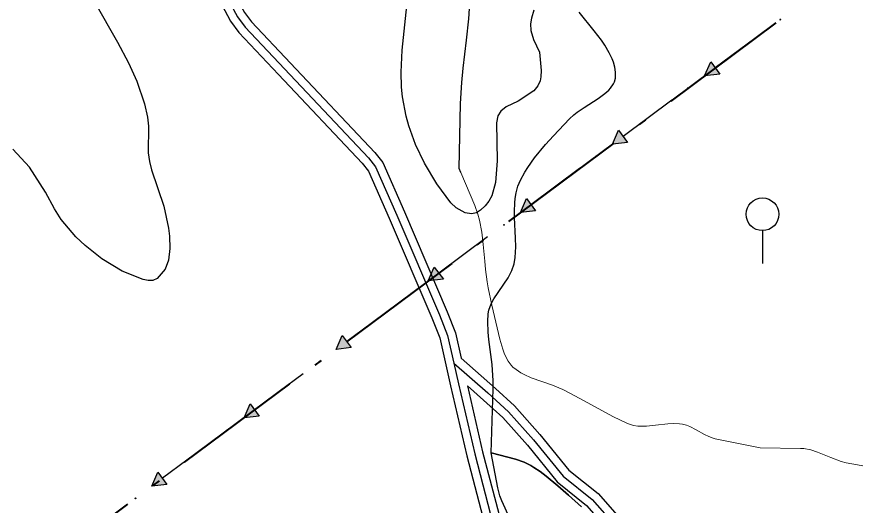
# Model space of a CAD drawing. Extents: x -64005 to -55000, y -89025 to -80000.
# Drawn here: x -56916 to -55886, y -82664 to -82069 of the extents above; entities that cross this region are included whole.
import ezdxf

# ---------------------------------------------------------------- set-up
doc = ezdxf.new("R2010")
doc.units = 0
doc.header["$LTSCALE"] = 32
doc.linetypes.add('DOT_DASHED', pattern=[7.7, 5, -1.2, 0.3, -1.2])
doc.linetypes.add('LONG_DASHED', pattern=[7.5, 6, -1.5])
for name, color, linetype, lineweight in [('1', 7, 'Continuous', 25), ('18', 7, 'Continuous', 25), ('2', 7, 'Continuous', 25), ('24', 7, 'Continuous', 25), ('32', 7, 'Continuous', 25), ('39', 7, 'LONG_DASHED', 25), ('8', 7, 'Continuous', 25)]:
    doc.layers.add(name, color=color, linetype=linetype, lineweight=lineweight)

msp = doc.modelspace()

# ---------------------------------------------------------------- hatches: boundary and pattern name
at = {"layer": '18'}
for points in [[(-56058.52, -82138.3), (-56076.89, -82140.43), (-56069.55, -82123.45)], [(-56170.91, -82221.77), (-56189.29, -82223.9), (-56181.94, -82206.92)], [(-56283.31, -82305.24), (-56301.68, -82307.37), (-56294.34, -82290.39)], [(-56395.7, -82388.72), (-56414.08, -82390.84), (-56406.73, -82373.86)], [(-56508.1, -82472.19), (-56526.47, -82474.31), (-56519.13, -82457.33)], [(-56620.49, -82555.66), (-56638.87, -82557.78), (-56631.52, -82540.81)], [(-56732.89, -82639.13), (-56751.26, -82641.25), (-56743.92, -82624.28)]]:
    msp.add_hatch(color=256, dxfattribs=at).paths.add_polyline_path(points)

# ---------------------------------------------------------------- linework, layer by layer
at = {"layer": '1'}
for points in [[(-56821.12, -82050.13), (-56793.09, -82099.38), (-56779.86, -82124.45), (-56769.83, -82146.91), (-56760.31, -82174.7), (-56756.51, -82191.11), (-56755.41, -82201.86), (-56755.78, -82234.51), (-56754.31, -82244.96), (-56751.81, -82255.05), (-56736.63, -82299.73), (-56731.08, -82326.46), (-56729.85, -82336.3), (-56729.37, -82351.08), (-56731.18, -82365.61), (-56734.93, -82376.31), (-56744.74, -82387.76), (-56750.22, -82390.08), (-56755.89, -82390.17), (-56761.75, -82388.96), (-56787.52, -82378.98), (-56812.18, -82363.76), (-56832.7, -82347.72), (-56844.12, -82336.92), (-56861.83, -82315.94), (-56870.31, -82302.96), (-56881.13, -82282.5), (-56900.72, -82251.9), (-56921.11, -82230.04)], [(-56285.4, -82060.49), (-56288.28, -82069.95), (-56289.32, -82077.15), (-56288.92, -82085.34), (-56285.91, -82096.2), (-56278.37, -82111.53), (-56276.19, -82134.09), (-56276.59, -82141.53), (-56277.71, -82146.47), (-56280.46, -82152.59), (-56285.47, -82158.62), (-56304.36, -82171.34), (-56319.1, -82178.41), (-56325.44, -82183.62), (-56329.12, -82189.23), (-56330.7, -82197.77), (-56329.94, -82244.33), (-56331.96, -82270.54), (-56336.37, -82287.02), (-56340.01, -82293.51), (-56344.68, -82299.3), (-56350.57, -82304.57), (-56355.42, -82307.67), (-56361.29, -82309.09), (-56369.28, -82307.58), (-56380.12, -82301.43), (-56386.55, -82295.53), (-56403.58, -82272.23), (-56418.65, -82247.15), (-56429.55, -82224.42), (-56437.88, -82201.43), (-56441.07, -82189.8), (-56445.5, -82166.2), (-56446.72, -82154.2), (-56447.31, -82135.92), (-56445.96, -82109), (-56440.13, -82055.14)]]:
    msp.add_lwpolyline(points, dxfattribs=at)
at = {"layer": '18'}
for p, q in [((-56004.64, -82086.77), (-56064.03, -82130.88)), ((-56117.03, -82170.24), (-56176.43, -82214.35)), ((-56229.43, -82253.71), (-56288.82, -82297.82)), ((-56341.82, -82337.18), (-56401.22, -82381.29)), ((-56454.22, -82420.65), (-56513.61, -82464.76)), ((-56566.61, -82504.12), (-56626.01, -82548.23)), ((-56679.01, -82587.59), (-56738.4, -82631.7))]:
    msp.add_line(p, q, dxfattribs=at)
at = {"layer": '18', "linetype": 'DOT_DASHED', "lineweight": 40}
msp.add_lwpolyline([(-55000.81, -81341.27), (-57492.65, -83191.85), (-58506.34, -83610.82), (-59176.97, -83888), (-59245.7, -83916.4), (-60498.5, -84434.2), (-61697.45, -84700.56), (-63379.7, -85074.29), (-63500.32, -85101.08), (-63736.4, -85153.53), (-64000, -85168.65)], dxfattribs=at)
at = {"layer": '18'}
for points in [[(-56058.52, -82138.3), (-56076.89, -82140.43), (-56069.55, -82123.45)], [(-56170.91, -82221.77), (-56189.29, -82223.9), (-56181.94, -82206.92)], [(-56283.31, -82305.24), (-56301.68, -82307.37), (-56294.34, -82290.39)], [(-56395.7, -82388.72), (-56414.08, -82390.84), (-56406.73, -82373.86)], [(-56508.1, -82472.19), (-56526.47, -82474.31), (-56519.13, -82457.33)], [(-56620.49, -82555.66), (-56638.87, -82557.78), (-56631.52, -82540.81)], [(-56732.89, -82639.13), (-56751.26, -82641.25), (-56743.92, -82624.28)]]:
    msp.add_lwpolyline(points, close=True, dxfattribs=at)
for centre in [(-55984.57, -82071.86), (-56096.96, -82155.33), (-56209.36, -82238.81), (-56321.75, -82322.28), (-56434.15, -82405.75), (-56546.54, -82489.22), (-56658.94, -82572.69), (-56771.33, -82656.16)]:
    msp.add_circle(centre, 0.5, dxfattribs=at)
at = {"layer": '2'}
msp.add_lwpolyline([(-56374.3, -82258.41), (-56376.27, -82253.7), (-56374.73, -82174.33), (-56373.29, -82148.46), (-56371.57, -82131.24), (-56367.44, -82096.86), (-56364.77, -82071.09), (-56363.89, -82058.21)], dxfattribs=at)
at = {"layer": '2', "lineweight": 13}
msp.add_lwpolyline([(-56374.3, -82258.41), (-56357.44, -82298.69), (-56353.63, -82309.3), (-56351.66, -82316.54), (-56348.78, -82331.31), (-56346.92, -82346.37), (-56345.12, -82366.65), (-56344.18, -82376.8), (-56342.3, -82391.89), (-56341.01, -82399.35), (-56336.7, -82420.25), (-56326.77, -82461.82), (-56323.29, -82474.11), (-56321.08, -82480.13), (-56316.76, -82488.61), (-56313, -82493.67), (-56310.8, -82495.97), (-56307.05, -82499.08), (-56301.02, -82502.96), (-56296.9, -82505.2), (-56288.47, -82509), (-56262.64, -82518.02), (-56250.09, -82523.18), (-56241.3, -82527.59), (-56223.92, -82537.05), (-56189.11, -82556.3), (-56171.22, -82564.82), (-56163.67, -82567.18), (-56158.45, -82567.95), (-56147.7, -82568.07), (-56136.69, -82567.04), (-56121.94, -82565.38), (-56114.66, -82565.01), (-56107.54, -82565.31), (-56104.04, -82565.78), (-56098.92, -82567), (-56094.93, -82568.46), (-56087.24, -82572.36), (-56077.15, -82578.19), (-56071.99, -82580.77), (-56066.64, -82582.75), (-56063.87, -82583.43), (-56009.09, -82594.38), (-55960, -82595.15), (-55955.7, -82595.42), (-55947.27, -82597.01), (-55939.02, -82599.64), (-55922.74, -82606.36), (-55910.42, -82611), (-55904.13, -82612.69), (-55890.6, -82615.33), (-55883.75, -82616.34)], dxfattribs=at)
at = {"layer": '24'}
for points in [[(-56337.25, -82600.44), (-56334.72, -82522.7), (-56334.74, -82512.78), (-56336.3, -82492.95), (-56340.13, -82462.14), (-56340.95, -82453.34), (-56341.5, -82440.16), (-56341.17, -82431.1), (-56340.25, -82426.29), (-56337.43, -82418.58), (-56334.27, -82412.65), (-56316.69, -82386.85), (-56312.07, -82378.01), (-56309.47, -82369.77), (-56308.13, -82362.26), (-56307.29, -82349.3), (-56307.48, -82338.65), (-56308.83, -82313.4), (-56309, -82306.2), (-56308.67, -82295.54), (-56308.15, -82290.29), (-56307, -82283.4), (-56304.67, -82275.01), (-56301.58, -82267.71), (-56296.39, -82258.26), (-56292.62, -82252.19), (-56284.45, -82240.56), (-56270.95, -82224.09), (-56261.41, -82213.57), (-56241.89, -82193.07), (-56236.43, -82187.97), (-56232.47, -82184.86), (-56224.06, -82179.1), (-56206.78, -82168.14), (-56198.79, -82162.19), (-56193.99, -82157.78), (-56191.81, -82155.41), (-56188.08, -82150.4), (-56186.86, -82147.85), (-56185.65, -82143.21), (-56185.47, -82136.16), (-56186.46, -82129.86), (-56188.24, -82123.6), (-56189.76, -82119.58), (-56193.26, -82112.21), (-56198.8, -82102.94), (-56202.86, -82096.98), (-56211.63, -82085.44), (-56230.16, -82062.64)], [(-56314.42, -82680.75), (-56324.3, -82659.35), (-56326.77, -82653.14), (-56329.4, -82643.51), (-56337.25, -82600.44), (-56307.83, -82608.35), (-56297.18, -82612.11), (-56289.08, -82616.15), (-56285.15, -82618.46), (-56277.51, -82623.52), (-56270.11, -82629.06), (-56255.86, -82640.84), (-56242.9, -82652.16), (-56227.28, -82666.69)], [(-56227.28, -82666.69), (-56242.9, -82652.16), (-56255.86, -82640.84), (-56270.11, -82629.06), (-56277.51, -82623.52), (-56285.15, -82618.46), (-56289.08, -82616.15), (-56297.18, -82612.11), (-56307.83, -82608.35), (-56337.25, -82600.44)]]:
    msp.add_lwpolyline(points, dxfattribs=at)
at = {"layer": '32'}
msp.add_line((-56006.36, -82329.45), (-56006.36, -82369.45), dxfattribs=at)
msp.add_circle((-56006.36, -82309.45), 20, dxfattribs=at)
at = {"layer": '39'}
for points in [[(-56685.69, -81945.21), (-56682.31, -81963.62), (-56656.85, -82049.88), (-56646.97, -82068.5), (-56637.47, -82081.04), (-56589.61, -82131.96), (-56487.03, -82240.44), (-56478.3, -82251.46), (-56452.46, -82310.36), (-56400.41, -82432.15), (-56390.53, -82457.23), (-56382.92, -82491.16)], [(-56382.92, -82491.16), (-56341.36, -82527.3), (-56316.14, -82550.43), (-56285.58, -82584.61), (-56249.58, -82628.98), (-56213.95, -82657.7), (-56161.94, -82716.6), (-56127.02, -82751.15), (-56075.39, -82789.32), (-56024.48, -82817.67), (-55974.3, -82838.76), (-55944.29, -82850.26)], [(-56382.92, -82491.16), (-56377.23, -82516.51), (-56357.47, -82601.82), (-56327.44, -82716.2), (-56313.77, -82772.25), (-56303.12, -82832.29), (-56305.4, -82853.57), (-56304.26, -82869.15), (-56287.25, -83047.87)]]:
    msp.add_lwpolyline(points, dxfattribs=at)
at = {"layer": '8', "linetype": 'LONG_DASHED'}
for points in [[(-56695.44, -81943), (-56695.95, -81945.15), (-56692.04, -81965.96), (-56666.16, -82053.68), (-56655.43, -82073.9), (-56645.12, -82087.5), (-56596.89, -82138.82), (-56494.6, -82246.99), (-56486.94, -82256.66), (-56461.64, -82314.33), (-56409.66, -82435.95), (-56400.12, -82460.17), (-56386.98, -82518.73), (-56367.18, -82604.22), (-56337.13, -82718.65), (-56323.56, -82774.31), (-56313.21, -82832.64), (-56315.44, -82853.4), (-56314.23, -82869.99), (-56298.25, -83037.89)], [(-56366.39, -82519), (-56334.74, -82546.94), (-56323.27, -82557.46), (-56293.2, -82591.1), (-56256.68, -82636.1), (-56220.89, -82664.95), (-56169.22, -82723.47), (-56133.54, -82758.76), (-56080.82, -82797.74), (-56028.86, -82826.68), (-55978.03, -82848.04), (-55946.71, -82860.05)], [(-56366.39, -82519), (-56347.76, -82599.42), (-56317.75, -82713.75), (-56303.98, -82770.19), (-56293.03, -82831.94), (-56295.36, -82853.74), (-56294.29, -82868.31), (-56276.65, -83057.99)]]:
    msp.add_lwpolyline(points, dxfattribs=at)
at = {"layer": '8'}
for points in [[(-56675.54, -81945.61), (-56672.58, -81961.28), (-56647.54, -82046.08), (-56638.51, -82063.1), (-56629.82, -82074.58), (-56582.33, -82125.1), (-56479.46, -82233.89), (-56469.66, -82246.26), (-56443.28, -82306.39), (-56391.16, -82428.35), (-56380.94, -82454.29), (-56374.02, -82485.14)], [(-56374.02, -82485.14), (-56332.06, -82522.26), (-56309.01, -82543.4), (-56277.97, -82578.12), (-56242.48, -82621.86), (-56207.01, -82650.44), (-56154.67, -82709.73), (-56120.5, -82743.54), (-56069.96, -82780.9), (-56020.1, -82808.67), (-55970.57, -82829.48), (-55941.88, -82840.47)]]:
    msp.add_lwpolyline(points, dxfattribs=at)

doc.saveas('drawing.dxf')
